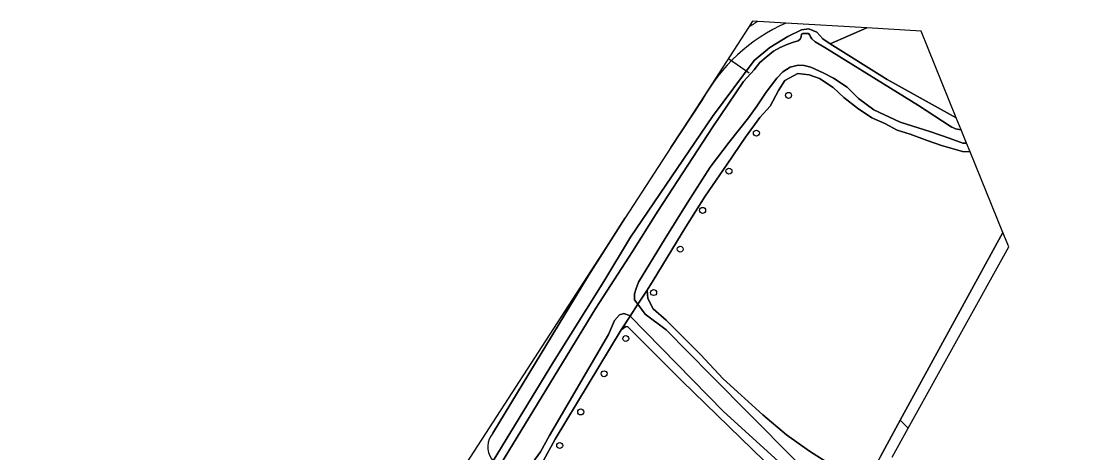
# Model space of a CAD drawing. Extents: x 159626 to 160723, y 388173 to 389416.
# Drawn here: x 160327.4 to 160499.5, y 389345.4 to 389415.7 of the extents above; entities that cross this region are included whole.
import ezdxf

# ---------------------------------------------------------------- set-up
doc = ezdxf.new("R2010")
doc.units = 0
for name, color, linetype in [('IMGEO_Boom', 7, 'Continuous'), ('IMGEO_Duiker', 7, 'Continuous'), ('IMGEO_Gemengd_bos', 7, 'Continuous'), ('IMGEO_Grasland_overig', 7, 'Continuous'), ('IMGEO_Groenvoorziening', 7, 'Continuous'), ('IMGEO_Loofbos', 7, 'Continuous'), ('IMGEO_Oever', 7, 'Continuous'), ('IMGEO_Rijbaan_lokaal_halfverhard', 7, 'Continuous'), ('IMGEO_Waterloop', 7, 'Continuous')]:
    doc.layers.add(name, color=color, linetype=linetype)

msp = doc.modelspace()

# ---------------------------------------------------------------- linework, layer by layer
at = {"layer": 'IMGEO_Boom'}
for centre in [(160452.4, 389403.63), (160447.16, 389397.48), (160442.69, 389391.29), (160438.41, 389384.9), (160434.75, 389378.58), (160430.42, 389371.51), (160425.89, 389364.02), (160422.36, 389358.28), (160418.54, 389352.06), (160415.12, 389346.59)]:
    msp.add_circle(centre, 0.489, dxfattribs=at)
at = {"layer": 'IMGEO_Duiker'}
msp.add_lwpolyline([(160442.6, 389409.65), (160442.6, 389409.65), (160446.01, 389407.29)], dxfattribs=at)
at = {"layer": 'IMGEO_Gemengd_bos'}
msp.add_lwpolyline([(160467.36, 389344.8), (160470.6, 389350.73), (160487.33, 389381.32), (160482, 389394.42), (160480.71, 389394.5), (160477.33, 389395.47), (160475, 389396.27), (160472.21, 389397.34), (160470.1, 389397.95), (160468.08, 389399.05), (160465.96, 389400), (160463.64, 389401.56), (160461.38, 389403.27), (160459.66, 389404.92), (160457.43, 389406.36), (160455.75, 389406.97), (160453.9, 389407.18), (160451.79, 389406.04), (160450.79, 389404.41), (160449.39, 389401.9), (160447.73, 389400.03), (160445.41, 389396.85), (160442.41, 389392.44), (160438.8, 389387.24), (160435.68, 389382.23), (160430.36, 389373.45), (160429.38, 389371.92), (160429.44, 389371.18), (160429.5, 389370.54), (160430.37, 389368.88), (160432.44, 389367.02), (160438.07, 389361.43), (160441.77, 389357.45), (160448.22, 389351.61), (160452.08, 389348.36), (160455.81, 389345.67), (160459.21, 389343.51)], dxfattribs=at)
at = {"layer": 'IMGEO_Grasland_overig'}
for points in [[(160447.38, 389415.68), (160446.53, 389415.73), (160445.87, 389414.7)], [(160404.01, 389344.41), (160404.27, 389344.11), (160414.11, 389360.21), (160422.33, 389373.33), (160426.68, 389380.52), (160440.02, 389400.2), (160446.82, 389409.32), (160449.33, 389411.43), (160452.31, 389413.25), (160454.49, 389414.31), (160455.72, 389414.49), (160457, 389413.92), (160457.96, 389412.82), (160459.18, 389412.05), (160465.15, 389414.62), (160451.95, 389415.41)], [(160438.29, 389402.78), (160433.2, 389395.13), (160425.77, 389383.66)], [(160425.77, 389383.66), (160419.82, 389374.31), (160404.23, 389348.6)]]:
    msp.add_lwpolyline(points, dxfattribs=at)
for centre, radius, start, end in [((160462.75, 389390.26), 29.7, 121.1581, 124.6206), ((160463.6, 389389.1), 28.76, 113.8859, 151.612), ((160406.8, 389346.36), 3.41, 138.8825, 214.9714)]:
    msp.add_arc(centre, radius, start, end, dxfattribs=at)
at = {"layer": 'IMGEO_Groenvoorziening'}
for points in [[(160479.73, 389399.99), (160473.99, 389414.09), (160465.15, 389414.62), (160459.18, 389412.05), (160468.48, 389406.22)], [(160471.9, 389349.43), (160488.3, 389378.94), (160487.33, 389381.32), (160470.6, 389350.73)]]:
    msp.add_lwpolyline(points, close=True, dxfattribs=at)
msp.add_lwpolyline([(160469.27, 389344.69), (160471.9, 389349.43), (160470.6, 389350.73), (160467.36, 389344.8), (160465.43, 389341.28), (160481, 389325.22), (160481.41, 389325.61), (160468.4, 389338.78), (160467.76, 389339.55), (160467.32, 389340.4), (160467.3, 389341.37), (160467.83, 389343.3)], dxfattribs=at)
at = {"layer": 'IMGEO_Loofbos'}
msp.add_lwpolyline([(160475.18, 389318.09), (160435.01, 389357.14), (160426.23, 389365.95), (160425.89, 389365.98), (160425.13, 389365.46), (160414.39, 389347.63), (160412.46, 389344.14)], dxfattribs=at)
at = {"layer": 'IMGEO_Oever'}
for points in [[(160480.53, 389398.03), (160479.73, 389399.99), (160468.48, 389406.22), (160459.18, 389412.05), (160457.96, 389412.82), (160457, 389413.92), (160455.72, 389414.49), (160454.49, 389414.31), (160452.31, 389413.25), (160449.33, 389411.43), (160446.82, 389409.32), (160440.02, 389400.2), (160426.68, 389380.52), (160422.33, 389373.33), (160414.11, 389360.21), (160404.27, 389344.11)], [(160397.35, 389330.16), (160420.99, 389368.99), (160426.97, 389378.21), (160431.1, 389384.77), (160440.05, 389398.51), (160445.08, 389405.91), (160446.78, 389407.79), (160447.75, 389408.98), (160448.74, 389409.86), (160449.95, 389410.83), (160451.01, 389411.43), (160452.29, 389412), (160453.37, 389412.38), (160453.95, 389412.54), (160454.32, 389412.77), (160454.46, 389413.19), (160454.5, 389413.62), (160454.75, 389413.74), (160455.32, 389413.72), (160455.67, 389413.69), (160455.87, 389413.44), (160455.98, 389413.18), (160456.17, 389412.85), (160456.73, 389412.33), (160458.29, 389411.45), (160473.55, 389401.99), (160478.7, 389398.63), (160478.98, 389398.46), (160479.28, 389398.32), (160479.58, 389398.21), (160479.9, 389398.12), (160480.22, 389398.06), (160480.53, 389398.03)], [(160481.41, 389395.86), (160480.77, 389395.84), (160478.56, 389396.65), (160475.6, 389397.67), (160473.52, 389398.32), (160470.6, 389399.27), (160466.31, 389401.3), (160463.82, 389403.12), (160461.96, 389404.96), (160459.73, 389406.45), (160458.04, 389407.31), (160456.01, 389408.22), (160454.97, 389408.49), (160453.96, 389408.55), (160452.65, 389408.21), (160451.48, 389407.48), (160450.51, 389406.41), (160448.76, 389404.15), (160447.24, 389401.87), (160445.9, 389399.95), (160442.73, 389396.03), (160439.61, 389391.96), (160435.91, 389386.05), (160432.32, 389380.31), (160427.96, 389373.19), (160427.57, 389372.15), (160427.32, 389371.31), (160427.33, 389370.33), (160427.86, 389369.61), (160429.38, 389371.92), (160430.36, 389373.45), (160435.68, 389382.23), (160438.8, 389387.24), (160442.41, 389392.44), (160445.41, 389396.85), (160447.73, 389400.03), (160449.39, 389401.9), (160450.79, 389404.41), (160451.79, 389406.04), (160453.9, 389407.18), (160455.75, 389406.97), (160457.43, 389406.36), (160459.66, 389404.92), (160461.38, 389403.27), (160463.64, 389401.56), (160465.96, 389400), (160468.08, 389399.05), (160470.1, 389397.95), (160472.21, 389397.34), (160475, 389396.27), (160477.33, 389395.47), (160480.71, 389394.5), (160482, 389394.42), (160481.41, 389395.86)], [(160505.58, 389296.25), (160485.94, 389316.54), (160459.21, 389343.51), (160455.81, 389345.67), (160452.08, 389348.36), (160448.22, 389351.61), (160441.77, 389357.45), (160438.07, 389361.43), (160432.44, 389367.02), (160430.37, 389368.88), (160429.5, 389370.54), (160429.44, 389371.18), (160429.38, 389371.92), (160427.86, 389369.61), (160429.04, 389368), (160432.44, 389365.46), (160439.74, 389358.05), (160466.41, 389331.19), (160491.73, 389306.3), (160523.39, 389274.27)], [(160412.46, 389344.14), (160414.39, 389347.63), (160425.13, 389365.46), (160426.58, 389367.66), (160426.48, 389367.76), (160425.56, 389368.1), (160424.89, 389367.89), (160424.05, 389366.97), (160423.06, 389364.68), (160413.48, 389348.2), (160411.98, 389345.54), (160410.67, 389343.76)], [(160426.58, 389367.66), (160425.13, 389365.46), (160425.89, 389365.98), (160426.23, 389365.95), (160435.01, 389357.14), (160475.18, 389318.09), (160497.66, 389293.93), (160502.52, 389289.15), (160542.24, 389250), (160545.76, 389246.43), (160546.72, 389245.45), (160546.98, 389245.68), (160548.04, 389244.66), (160547.75, 389244.41), (160550.48, 389241.63)], [(160609.82, 389137.65), (160602.4, 389152.51), (160594.88, 389166.65), (160586.47, 389182.08), (160575.69, 389202.29), (160564.3, 389225.23), (160557.46, 389236.97), (160555.64, 389239.96), (160554.75, 389241.28), (160539.38, 389255.6), (160514.28, 389280.21), (160490.22, 389304.42), (160466.6, 389328.29), (160451.32, 389343.48), (160441.8, 389352.13), (160426.58, 389367.66)]]:
    msp.add_lwpolyline(points, dxfattribs=at)
at = {"layer": 'IMGEO_Rijbaan_lokaal_halfverhard'}
for points in [[(160451.95, 389415.41), (160447.38, 389415.68)], [(160445.87, 389414.7), (160433.2, 389395.13)], [(160433.2, 389395.13), (160438.29, 389402.78)], [(160425.77, 389383.66), (160378.41, 389310.49), (160354.95, 389266.19), (160336.03, 389236.29), (160310.02, 389208.42), (160205.95, 389107.72), (160110.7, 389041.22), (160031.6, 389011.31)], [(160404.23, 389348.6), (160419.82, 389374.31), (160425.77, 389383.66)]]:
    msp.add_lwpolyline(points, dxfattribs=at)
for centre, radius, start, end in [((160462.75, 389390.26), 29.7, 121.1581, 124.6206), ((160463.6, 389389.1), 28.76, 113.8859, 151.612), ((160406.8, 389346.36), 3.41, 138.8825, 214.9714)]:
    msp.add_arc(centre, radius, start, end, dxfattribs=at)
at = {"layer": 'IMGEO_Waterloop'}
for points in [[(160481.41, 389395.86), (160480.53, 389398.03), (160480.22, 389398.06), (160479.9, 389398.12), (160479.58, 389398.21), (160479.28, 389398.32), (160478.98, 389398.46), (160478.7, 389398.63), (160473.55, 389401.99), (160458.29, 389411.45), (160456.73, 389412.33), (160456.17, 389412.85), (160455.98, 389413.18), (160455.87, 389413.44), (160455.67, 389413.69), (160455.32, 389413.72), (160454.75, 389413.74), (160454.5, 389413.62), (160454.46, 389413.19), (160454.32, 389412.77), (160453.95, 389412.54), (160453.37, 389412.38), (160452.29, 389412), (160451.01, 389411.43), (160449.95, 389410.83), (160448.74, 389409.86), (160447.75, 389408.98), (160446.78, 389407.79), (160445.08, 389405.91), (160440.05, 389398.51), (160431.1, 389384.77), (160426.97, 389378.21), (160420.99, 389368.99), (160397.35, 389330.16)], [(160410.67, 389343.76), (160411.98, 389345.54), (160413.48, 389348.2), (160423.06, 389364.68), (160424.05, 389366.97), (160424.89, 389367.89), (160425.56, 389368.1), (160426.48, 389367.76), (160426.58, 389367.66), (160427.86, 389369.61), (160427.33, 389370.33), (160427.32, 389371.31), (160427.57, 389372.15), (160427.96, 389373.19), (160432.32, 389380.31), (160435.91, 389386.05), (160439.61, 389391.96), (160442.73, 389396.03), (160445.9, 389399.95), (160447.24, 389401.87), (160448.76, 389404.15), (160450.51, 389406.41), (160451.48, 389407.48), (160452.65, 389408.21), (160453.96, 389408.55), (160454.97, 389408.49), (160456.01, 389408.22), (160458.04, 389407.31), (160459.73, 389406.45), (160461.96, 389404.96), (160463.82, 389403.12), (160466.31, 389401.3), (160470.6, 389399.27), (160473.52, 389398.32), (160475.6, 389397.67), (160478.56, 389396.65), (160480.77, 389395.84), (160481.41, 389395.86)], [(160427.86, 389369.61), (160426.58, 389367.66), (160441.8, 389352.13), (160451.32, 389343.48), (160466.6, 389328.29), (160490.22, 389304.42), (160514.28, 389280.21), (160539.38, 389255.6), (160554.75, 389241.28), (160555.64, 389239.96), (160557.46, 389236.97), (160564.3, 389225.23), (160575.69, 389202.29), (160586.47, 389182.08), (160594.88, 389166.65), (160602.4, 389152.51), (160609.82, 389137.65)], [(160611.11, 389138.3), (160605.82, 389148.48), (160585.86, 389186.86), (160571.07, 389215.56), (160558.51, 389239.22), (160556.11, 389242.6), (160548.4, 389249.69), (160523.39, 389274.27), (160491.73, 389306.3), (160466.41, 389331.19), (160439.74, 389358.05), (160432.44, 389365.46), (160429.04, 389368), (160427.86, 389369.61)]]:
    msp.add_lwpolyline(points, dxfattribs=at)

doc.saveas('drawing.dxf')
